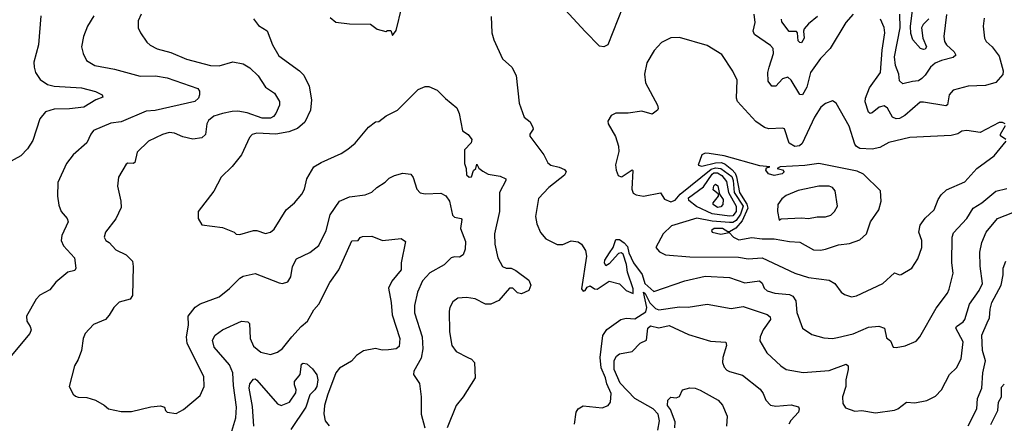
# Model space of a CAD drawing. Extents: x 1246230 to 1426786, y 660032 to 763141.
# Tile 404 of 566: x 1386475 to 1392205, y 696281 to 698632. Entities that reach past the tile are written whole.
import ezdxf

# ---------------------------------------------------------------- set-up
doc = ezdxf.new("R2010")
doc.units = 0

msp = doc.modelspace()

# ---------------------------------------------------------------- linework, layer by layer
at = {"layer": '0CON10XD'}
for points in [[(1388645, 698540), (1388665, 698570), (1388698.8, 698705)], [(1389765, 698564.2), (1389625.3, 698715.3)], [(1389985, 698706.7), (1389897.5, 698485), (1389875, 698474.3), (1389848.8, 698478.8), (1389765, 698564.2)], [(1386597.1, 698655), (1386583.5, 698485), (1386557.8, 698385), (1386558.6, 698355), (1386567.5, 698325), (1386593.6, 698283.6), (1386636.2, 698255), (1386675.4, 698245.4), (1386835, 698235.9), (1386915, 698213.1), (1386953.8, 698195), (1386959.5, 698180.5), (1386918.8, 698165), (1386847.3, 698122.7), (1386765, 698112.8), (1386675, 698110.8), (1386625, 698094.6), (1386591.8, 698055), (1386551.7, 697928.3), (1386520.5, 697879.5), (1386481.1, 697838.9), (1386403, 697797)], [(1386906.9, 698655), (1386868.6, 698595), (1386846.6, 698533.4), (1386834.3, 698475), (1386844, 698435), (1386863.3, 698395), (1386912.5, 698365), (1387026.8, 698343.2), (1387175, 698303.4), (1387265, 698304.6), (1387333.1, 698293.1), (1387510.7, 698230.7), (1387520.7, 698215), (1387521.4, 698195), (1387514.7, 698175), (1387494.8, 698155.2), (1387263.7, 698103.6), (1387211.5, 698098.5), (1387065, 698036.7), (1387005, 698030.3), (1386903.6, 697986.4), (1386888, 697965), (1386866, 697914), (1386785, 697845.7), (1386746.9, 697795), (1386696.1, 697683.9), (1386694.2, 697605), (1386701.7, 697551.7), (1386715.6, 697515.6), (1386751.2, 697475), (1386757.5, 697455), (1386719.2, 697375), (1386715.9, 697345.9), (1386730, 697315), (1386794, 697245), (1386802.2, 697185), (1386795, 697171.9), (1386755, 697161.4), (1386685, 697102.5), (1386651.1, 697058.9), (1386592.4, 697027.6), (1386570, 697005), (1386514.2, 696905), (1386515.8, 696875), (1386535.5, 696845.5), (1386540.6, 696825), (1386533.1, 696805), (1386425, 696673.3)], [(1387182, 698665), (1387164.2, 698625), (1387164, 698585), (1387177.5, 698555), (1387215, 698502), (1387233.7, 698483.7), (1387275, 698463.1), (1387355, 698441.1), (1387445, 698401.5), (1387585, 698364.7), (1387635, 698363.9), (1387715, 698387.5), (1387776, 698376), (1387815, 698351.1), (1387862.5, 698305), (1387905, 698238.8), (1387956.9, 698205), (1387987.1, 698155), (1387987.5, 698135), (1387965.8, 698085), (1387952.4, 698067.6), (1387935, 698059.5), (1387885, 698059.1), (1387799.4, 698089.4), (1387745, 698098.5), (1387712, 698098), (1387655, 698085.7), (1387605, 698070.3), (1387572.7, 698045), (1387563.8, 698025), (1387556.2, 697963.8), (1387535, 697943.3), (1387483.2, 697936.8), (1387425, 697950.6), (1387375, 697970.6), (1387345, 697974.3), (1387305, 697964.3), (1387224.6, 697925.4), (1387159.1, 697860.9), (1387145, 697801.2), (1387135, 697793.8), (1387105, 697795.8), (1387095, 697790.8), (1387049.2, 697715), (1387043, 697663), (1387064.3, 697574.3), (1387065, 697537.5), (1387035, 697471.2), (1386974.2, 697395), (1386966, 697365), (1386975.8, 697345.8), (1386995, 697333.8), (1387035, 697291.2), (1387095, 697262), (1387130.8, 697225), (1387136, 697195), (1387131.2, 697025), (1387116.8, 697003.2), (1387053.8, 696986.2), (1387021.9, 696955), (1386995, 696911.2), (1386974.4, 696885.6), (1386905, 696857.5), (1386855.5, 696804.5), (1386844.2, 696775), (1386834, 696705), (1386815, 696652.5), (1386793.8, 696615), (1386763.3, 696495), (1386785, 696450), (1386799.3, 696439.3), (1386815, 696433.3), (1386865, 696432), (1386915, 696416), (1386967.3, 696387.3), (1386992.5, 696365), (1387065, 696350), (1387125, 696349.5), (1387237.7, 696377.7), (1387293.6, 696383.6), (1387317.5, 696375), (1387322.5, 696355), (1387333.3, 696345), (1387385, 696338.9), (1387428.5, 696361.5), (1387525, 696442.5), (1387548.1, 696495), (1387545.8, 696554.2), (1387450.3, 696745), (1387444.7, 696785.3), (1387457.3, 696852.7), (1387456.2, 696905), (1387495, 696957.1), (1387525, 696976.7), (1387635, 697016.9), (1387695, 697065.6), (1387755, 697126.4), (1387775, 697137.3), (1387845, 697154.3), (1387985, 697099.2), (1388005, 697096), (1388035, 697106), (1388052.9, 697135), (1388062.7, 697195), (1388085, 697238.8), (1388163.2, 697276.8), (1388215, 697316.2), (1388257.9, 697405), (1388282.5, 697495), (1388335, 697575.7), (1388395, 697600.8), (1388485, 697611.9), (1388525, 697628.1), (1388552.9, 697655), (1388601.9, 697685), (1388625, 697709.4), (1388655.6, 697724.4), (1388705, 697738.1), (1388751.7, 697731.7), (1388765, 697713.3), (1388785.3, 697645.3), (1388805, 697623.1), (1388835, 697617.3), (1388925, 697621.8), (1388955, 697605.5), (1388975.4, 697575), (1388994, 697494), (1389005, 697482.5), (1389043.8, 697473.8), (1389047.7, 697467.7), (1389041.1, 697415), (1389069.5, 697339.5), (1389067.7, 697295), (1389055, 697262), (1389035, 697249.2), (1389005, 697250.8), (1388985.5, 697244.5), (1388946, 697205), (1388862.2, 697157.8), (1388819.1, 697110.9), (1388789.6, 697045), (1388772.6, 696967.4), (1388772.3, 696925), (1388817.1, 696785), (1388820.5, 696715), (1388810.4, 696659.6), (1388768.1, 696585), (1388765.8, 696565.8), (1388801.9, 696511.9), (1388810.8, 696435), (1388811.1, 696335), (1388832.1, 696255)], [(1387835, 698637.5), (1387865, 698598.8), (1387915, 698566.7), (1387945.7, 698485), (1387982.5, 698422.5), (1388104, 698335), (1388128.8, 698308.8), (1388159.2, 698245), (1388172.3, 698165), (1388167.7, 698105), (1388134, 698036), (1388092.2, 697997.8), (1388041.7, 697978.3), (1387965, 697965.9), (1387855, 697971.1), (1387827, 697963), (1387812, 697945), (1387766, 697845), (1387712.1, 697777.9), (1387648, 697715), (1387605, 697633.3), (1387512.5, 697515), (1387512.5, 697475), (1387535, 697437.5), (1387655, 697421.2), (1387722.5, 697395), (1387735, 697383.3), (1387755, 697381.4), (1387835, 697404.2), (1387855, 697404), (1387905, 697385.8), (1387935, 697394.2), (1387955, 697411.2), (1388025, 697524), (1388074.3, 697565.7), (1388117.1, 697615), (1388131.4, 697645), (1388145.6, 697705), (1388187.1, 697775), (1388229.4, 697800.6), (1388345, 697852.2), (1388385, 697878.1), (1388426.9, 697913.1), (1388505, 698006.2), (1388545, 698036.7), (1388565, 698040), (1388607.7, 698072.3), (1388674.1, 698105.9), (1388794, 698225), (1388835, 698243.3), (1388855, 698242.5), (1388905, 698222.5), (1388952.3, 698172.3), (1389017.9, 698117.9), (1389032.5, 698085), (1389051.2, 697985), (1389085, 697963.3), (1389106.2, 697935), (1389102.5, 697915), (1389064.3, 697875), (1389064, 697795), (1389074, 697765), (1389075, 697727.5), (1389090, 697715), (1389105, 697717.5), (1389116.4, 697753.6), (1389130, 697765), (1389135, 697790), (1389147.5, 697767.5), (1389170.6, 697750.6), (1389202, 697732), (1389270.2, 697720.2), (1389303.3, 697705), (1389303.8, 697695), (1389266.2, 697625), (1389267.5, 697515), (1389238.8, 697385), (1389239.2, 697325), (1389257.1, 697245), (1389284.1, 697194.1), (1389305, 697185.5), (1389335, 697184.5), (1389361.5, 697171.5), (1389438.6, 697115), (1389450, 697085), (1389437.5, 697055), (1389395, 697035.8), (1389371.3, 697041.3), (1389345, 697068.1), (1389325, 697067.8), (1389262.9, 696997.1), (1389215.8, 696975.8), (1389185.8, 696975.8), (1389125, 697005.7), (1389075, 697014.3), (1389025, 697009.4), (1388995, 696989.2), (1388977.5, 696955), (1388974.2, 696935), (1388975.6, 696814.4), (1388989.2, 696735), (1389015, 696700), (1389083.3, 696665), (1389105, 696654), (1389122, 696635), (1389125.8, 696545), (1389055.4, 696434.6), (1389015, 696384), (1388962, 696255)], [(1388282.5, 698645), (1388315, 698617.5), (1388395, 698608.8), (1388516.4, 698606.4), (1388555, 698577.5), (1388605, 698562.5), (1388615, 698570), (1388635, 698570), (1388645, 698540)], [(1389219.3, 698650.7), (1389222, 698555), (1389234.4, 698514.4), (1389285, 698403.3), (1389338.8, 698355), (1389365, 698307.5), (1389382.5, 698145), (1389410, 698065), (1389446.4, 698036.4), (1389462, 698005), (1389462.5, 697995), (1389442.9, 697965), (1389444.4, 697954.4), (1389525.8, 697845), (1389547.6, 697797.6), (1389565, 697784.4), (1389615, 697773.5), (1389645, 697760), (1389654.3, 697745), (1389645, 697726), (1389554.4, 697655), (1389495, 697590), (1389475.7, 697485), (1389485, 697442.5), (1389505, 697393.3), (1389536.2, 697355), (1389603.2, 697323.2), (1389635, 697323.1), (1389685, 697344.3), (1389725, 697337.5), (1389744.3, 697324.3), (1389767.6, 697287.6), (1389774.4, 697255), (1389744.4, 697065), (1389755, 697050), (1389765.9, 697054.1), (1389777.5, 697075), (1389795, 697082.5), (1389820, 697065), (1389835, 697062.5), (1389905, 697109.2), (1389965, 697093.8), (1390005, 697054.5), (1390045, 697036.2), (1390045, 697063.8), (1390011.5, 697161.5), (1390005.5, 697205.5), (1389986.3, 697266.3), (1389975, 697273.3), (1389960.2, 697269.8), (1389905, 697210), (1389885, 697198.8), (1389878, 697215), (1389879.5, 697230.5), (1389906.7, 697273.3), (1389928, 697305), (1389945, 697351.2), (1389965, 697350.8), (1389991.7, 697331.7), (1390011.4, 697311.4), (1390019.9, 697275), (1390047.6, 697215), (1390096.9, 697146.9), (1390112.4, 697095), (1390165, 697049.5), (1390345, 697110.7), (1390465, 697137.5), (1390605, 697131.3), (1390695, 697100), (1390781.1, 697111.1), (1390795, 697096.9), (1390807.6, 697067.6), (1390825, 697052.5), (1390868.7, 697038.7), (1390955, 697030.6), (1390975, 697021.8), (1390991.1, 696995), (1390997.2, 696927.2), (1391030.8, 696835), (1391085, 696797.5), (1391155, 696779.4), (1391204.3, 696775.7), (1391235, 696780.6), (1391325, 696801.5), (1391415, 696840.4), (1391475, 696847.8), (1391508.6, 696835), (1391519.5, 696779.5), (1391541.8, 696761.8), (1391557.5, 696725), (1391575, 696722.5), (1391628.3, 696731.7), (1391691.3, 696758.7), (1391712.5, 696785), (1391807.8, 696952.2), (1391875, 697040), (1391885, 697063.3), (1391906.9, 697155), (1391899.6, 697215), (1391901.5, 697365), (1391908.7, 697391.3), (1391987.1, 697475), (1392022.9, 697535), (1392074.7, 697565.3), (1392155, 697633.1), (1392219.3, 697649.3)], [(1391325.7, 698665), (1391283.1, 698615), (1391192.2, 698465), (1391135, 698405.5), (1391077, 698325), (1391055, 698238.6), (1391031.2, 698195), (1391015, 698197.1), (1390965, 698280.6), (1390945, 698297.5), (1390915, 698288.5), (1390875, 698245.7), (1390851.2, 698245), (1390831.4, 698275), (1390829.7, 698325), (1390837, 698355), (1390861.1, 698435), (1390860.4, 698465), (1390845, 698482.7), (1390751.1, 698545), (1390743.1, 698565), (1390755.4, 698615.4), (1390748.6, 698665)], [(1391118.3, 698651.7), (1391065, 698607.5), (1391041.1, 698578.9), (1391035.5, 698565), (1391039.6, 698525), (1391025, 698497.5), (1391015, 698498.6), (1391005, 698510), (1391000.8, 698555), (1390995, 698563.8), (1390953.5, 698563.5), (1390910.5, 698620.5), (1390908.2, 698635)], [(1392088.1, 698641.9), (1392081.4, 698595), (1392090, 698525), (1392098.8, 698505), (1392134.6, 698474.6), (1392175, 698419.2), (1392198.9, 698335), (1392196.3, 698313.7), (1392155, 698267.3), (1392095, 698248.9), (1391995, 698245.5), (1391908.3, 698221.7), (1391884.7, 698195.3), (1391875, 698136.7), (1391865, 698130), (1391735, 698152.5), (1391715, 698151.1), (1391625.5, 698074.5), (1391595, 698055.9), (1391575, 698054.7), (1391555, 698063.8), (1391526, 698116), (1391505, 698130.6), (1391476.7, 698123.3), (1391435, 698090), (1391425, 698086), (1391415, 698093.3), (1391395, 698153.3), (1391396.8, 698175), (1391420.6, 698235), (1391484.1, 698325), (1391493.2, 698455), (1391510, 698555), (1391505, 698586.2), (1391484.4, 698635)], [(1391868, 698662), (1391853.8, 698535), (1391856.9, 698505), (1391868.8, 698485), (1391912.5, 698445), (1391923.1, 698425), (1391907.7, 698412.3), (1391839.2, 698395), (1391801.8, 698378.2), (1391776.2, 698355), (1391745, 698308.6), (1391725, 698289.5), (1391705, 698276.9), (1391671.5, 698271.5), (1391615, 698258.6), (1391595, 698276.7), (1391590.7, 698315), (1391571.1, 698365), (1391566, 698415), (1391598.6, 698585), (1391596, 698665)], [(1391765, 698636.4), (1391733.3, 698605), (1391723.8, 698585), (1391731.6, 698525), (1391752, 698475), (1391745, 698461.3), (1391735, 698458.5), (1391717.5, 698465), (1391672.1, 698515), (1391661.7, 698551.7), (1391659.2, 698595), (1391670.3, 698685)], [(1392210, 698025), (1392195, 698033.3), (1392175, 698033.8), (1392065, 697974.3), (1391987.4, 697987.4), (1391957.3, 697982.7), (1391935, 697968.2), (1391895, 697957.5), (1391655, 697945.4), (1391532.9, 697917.1), (1391481.5, 697888.5), (1391435, 697878), (1391365, 697882.7), (1391345, 697892.7), (1391335, 697906.7), (1391302.1, 698012.1), (1391225.7, 698145.7), (1391205, 698160), (1391165, 698144), (1391137.6, 698122.4), (1391100, 698065), (1391028.8, 697911.2), (1391013.3, 697896.7), (1390985, 697893.8), (1390953.8, 697913.8), (1390925, 697995.8), (1390915, 698000.8), (1390835, 697996.9), (1390808.8, 698005), (1390759.2, 698039.2), (1390651.9, 698155), (1390646.5, 698175), (1390649.4, 698279.4), (1390625, 698333.3), (1390560.2, 698430.2), (1390475, 698482.2), (1390315, 698529.4), (1390265, 698527.1), (1390210.3, 698499.7), (1390166.4, 698453.6), (1390125, 698380), (1390110.6, 698315), (1390117.5, 698265), (1390187.5, 698135), (1390191.2, 698115), (1390186.2, 698105), (1390155, 698082.5), (1390095, 698099.2), (1390015, 698088.6), (1389945, 698088), (1389917.5, 698075), (1389898.3, 698041.7), (1389900, 698025), (1389941.7, 697951.7), (1389960, 697895), (1389962.5, 697865), (1389942.7, 697787.3), (1389945.9, 697755.9), (1389957.5, 697725), (1389975, 697716.7), (1389980.5, 697719.5), (1390038.3, 697758.3), (1390043, 697753), (1390036.5, 697645), (1390045, 697622.5), (1390062.7, 697612.7), (1390104.8, 697604.8), (1390203.3, 697623.3), (1390226.9, 697586.9), (1390265, 697570.3), (1390289.7, 697580.3), (1390317.7, 697615), (1390498.5, 697761.5), (1390525, 697768.9), (1390555, 697766.1), (1390619.3, 697719.3), (1390627.3, 697695), (1390632.5, 697625), (1390685.1, 697545), (1390670.4, 697499.6), (1390645, 697463.1), (1390625, 697451.6), (1390605, 697450.9), (1390505, 697459.2), (1390415, 697476.8), (1390268.7, 697431.3), (1390220, 697385), (1390176.5, 697305), (1390198.9, 697278.9), (1390232.6, 697262.6), (1390375, 697250.7), (1390658.8, 697248.8), (1390715, 697239.5), (1390795, 697245.3), (1390985, 697156.5), (1391065, 697130.9), (1391185, 697114.4), (1391218, 697095), (1391256, 697045), (1391275, 697030.8), (1391315, 697017.1)], [(1392213.3, 697935), (1392183.3, 697955), (1392183.3, 697965), (1392212.5, 698015)], [(1391315, 697017.1), (1391345, 697024.4), (1391498.8, 697095), (1391565, 697157.5), (1391595, 697145.8), (1391605, 697147.5), (1391666, 697185), (1391701.7, 697238.3), (1391725.4, 697304.6), (1391725.5, 697345), (1391708.2, 697395), (1391714.5, 697435), (1391744.2, 697475.8), (1391796.7, 697525), (1391820.6, 697585), (1391838.2, 697611.8), (1391868.2, 697641.8), (1391975, 697688.6), (1392044.7, 697765.3), (1392145, 697840), (1392216, 697925)], [(1391135, 697288.9), (1391165, 697294.6), (1391240.2, 697319.8), (1391305, 697328.1), (1391365, 697350), (1391402, 697385), (1391425.8, 697455), (1391474.2, 697525), (1391488.6, 697575), (1391484, 697635), (1391385, 697731.5), (1391349.2, 697749.2), (1391125, 697794.2), (1391045, 697782.3), (1390900, 697775), (1390882.5, 697765), (1390915, 697756.7), (1390923.3, 697745), (1390912.5, 697735), (1390864.7, 697724.7), (1390832.5, 697735), (1390816.7, 697755), (1390821.7, 697768.3), (1390840, 697775), (1390781.7, 697781.7), (1390575, 697838.9), (1390487.8, 697852.2), (1390465, 697854.2), (1390444.3, 697845.7), (1390422.9, 697785), (1390445, 697779.6), (1390525, 697799), (1390559.9, 697799.9), (1390581, 697791), (1390618.8, 697758.8), (1390638.3, 697738.3), (1390647.2, 697717.2), (1390662.9, 697625), (1390707.5, 697557.5), (1390712.5, 697535), (1390678.7, 697461.3), (1390642.9, 697417.1), (1390605, 697395.6), (1390595, 697395.7), (1390565, 697416), (1390516.7, 697415), (1390500.8, 697405), (1390504, 697395), (1390555, 697382.9), (1390603, 697393), (1390628.1, 697365), (1390659.1, 697349.1), (1390735, 697364.3), (1390795, 697356), (1390865, 697356.5), (1390955, 697340.8), (1391015, 697337.1), (1391095, 697292), (1391135, 697288.9)], [(1390605, 697487.4), (1390505, 697501.9), (1390413.2, 697543.2), (1390369.6, 697579.6), (1390366.9, 697595), (1390455, 697658.4), (1390505, 697733), (1390515, 697739.9), (1390535, 697740.5), (1390560.7, 697725), (1390588.7, 697688.7), (1390600.6, 697625), (1390645.2, 697545), (1390645.4, 697515), (1390625, 697489.5), (1390605, 697487.4)], [(1390535, 697538.3), (1390510, 697555), (1390510.5, 697565), (1390542.5, 697605), (1390542, 697615), (1390511.4, 697641.4), (1390513.8, 697665), (1390525, 697674.1), (1390537.1, 697665), (1390548, 697615), (1390568.6, 697585), (1390567.1, 697555), (1390555, 697541.6), (1390535, 697538.3)], [(1390895, 697463.8), (1390907.3, 697472.7), (1391025, 697478.5), (1391065.4, 697474.6), (1391115, 697483.8), (1391165, 697483.5), (1391195, 697494.4), (1391217.1, 697515), (1391234.2, 697545), (1391221.4, 697635), (1391205.8, 697655), (1391185, 697662.5), (1391125, 697661.8), (1391005, 697637.5), (1390935, 697608.8), (1390910.8, 697589.2), (1390887.5, 697555), (1390885.7, 697515), (1390895, 697463.8)], [(1389704.1, 696275.9), (1389713.8, 696345), (1389724.7, 696365.3), (1389755, 696382.5), (1389865, 696370.6), (1389900, 696385), (1389913.8, 696405), (1389917.8, 696455), (1389891.2, 696511.2), (1389884.6, 696545), (1389858.5, 696605), (1389853.2, 696665), (1389858, 696712), (1389868.2, 696791.8), (1389891.9, 696828.1), (1389973.7, 696886.3), (1390005, 696893.8), (1390055, 696889.8), (1390119.4, 696930.6), (1390124.2, 696955), (1390105, 697045.8), (1390115, 697037.9), (1390142.5, 696982.5), (1390175, 696950.4), (1390195, 696941.9), (1390315, 696959.1), (1390365, 696958.2), (1390475, 696975.5), (1390615, 696949.5), (1390685, 696961.5), (1390824.7, 696914.7), (1390841.7, 696901.7), (1390844.4, 696885), (1390802, 696825), (1390783.5, 696785), (1390781.5, 696761.5), (1390822.2, 696692.2), (1390905, 696615.8), (1390935, 696594.4), (1391035, 696576.7), (1391185, 696588.3), (1391285.5, 696625.5), (1391295.5, 696615.5), (1391295.5, 696595), (1391283.3, 696535), (1391282.2, 696495), (1391262.9, 696435), (1391265.8, 696395.8), (1391280.5, 696370.5), (1391335, 696352), (1391375, 696355.8), (1391455, 696341.4), (1391565, 696358.1), (1391585, 696365.8), (1391635, 696403.8), (1391685, 696400.8), (1391755, 696414), (1391805, 696440), (1391839.2, 696475), (1391885.4, 696564.6), (1391927.5, 696605), (1391953.4, 696656.6), (1391965.4, 696755), (1391922.7, 696835), (1391926.4, 696845), (1391965, 696871.2), (1391975, 696886.2), (1392002.7, 696975), (1392059.2, 697055), (1392077.9, 697095), (1392064.6, 697195.4), (1392062.2, 697277.8), (1392073.8, 697335), (1392099.1, 697395), (1392165, 697473.1), (1392309.2, 697530.8)], [(1387709.5, 696235), (1387733, 696313), (1387735.7, 696374.3), (1387718.2, 696501.8), (1387715.7, 696575), (1387695, 696622.5), (1387607.5, 696725), (1387596.2, 696765), (1387611.9, 696795), (1387654.2, 696825), (1387765.7, 696875.7), (1387802.5, 696872.5), (1387811.9, 696861.9), (1387815.4, 696775.4), (1387835, 696730), (1387877.5, 696695), (1387935, 696682.5), (1387975, 696695.8), (1388005, 696715.8), (1388057.8, 696785), (1388113.1, 696845), (1388149.4, 696875), (1388187.2, 696942.7), (1388216.1, 696975), (1388278.9, 697101.1), (1388331.4, 697175), (1388407, 697343), (1388445, 697346.7), (1388457, 697363), (1388470.7, 697369.3), (1388525, 697370.8), (1388585.5, 697345.5), (1388695, 697357.1), (1388719.4, 697339.4), (1388695.8, 697215), (1388695.6, 697175), (1388640.3, 697109.7), (1388621.8, 697068.2), (1388637.2, 696985), (1388643.3, 696913.3), (1388687.1, 696775), (1388682.3, 696727.7), (1388665.3, 696714.7), (1388621.4, 696708.6), (1388585, 696707), (1388545, 696716), (1388476.5, 696703.5), (1388435.6, 696675), (1388405, 696643.8), (1388335, 696601.8), (1388314.7, 696575), (1388266, 696445), (1388248.5, 696385), (1388245.5, 696335.5), (1388253.1, 696295), (1388275.5, 696265.5)], [(1392105.9, 696865.9), (1392119.6, 696895), (1392122, 696945), (1392132.5, 696985), (1392186, 697085), (1392199, 697145), (1392198.8, 697185), (1392213.5, 697225)], [(1391995, 696266.9), (1392045.7, 696364.3), (1392048, 696425), (1392074.2, 696485.8), (1392080, 696575), (1392094.8, 696645), (1392077.3, 696705), (1392074.7, 696795), (1392105.9, 696865.9)], [(1390189.1, 696240.9), (1390198, 696295), (1390190.3, 696335), (1390161.8, 696365), (1390055.1, 696425.1), (1389968.5, 696515), (1389934.8, 696595), (1389935, 696647.5), (1389948.4, 696671.6), (1389964.7, 696685.3), (1390039.9, 696700.1), (1390085, 696748.1), (1390123.3, 696765), (1390130.9, 696835), (1390145, 696848.8), (1390195, 696837.1), (1390255, 696851.2), (1390367.6, 696797.6), (1390495, 696758.6), (1390583.8, 696753.8), (1390588.6, 696735), (1390567.1, 696665), (1390565.5, 696635), (1390575, 696608), (1390591.1, 696591.1), (1390605, 696582.1), (1390681, 696561), (1390785, 696478.9), (1390801.9, 696455), (1390817.5, 696415), (1390845, 696386), (1390875, 696380), (1390965, 696388.2), (1391006.7, 696376.7), (1391011.4, 696365), (1391006.4, 696345), (1390963, 696297), (1390951.8, 696275)], [(1387837.8, 696265), (1387829, 696379), (1387810.4, 696485), (1387815, 696511.2), (1387835, 696537.5), (1387845, 696539.2), (1387855, 696532), (1387975.3, 696395.3), (1387995.5, 696385.5), (1388045, 696404.7), (1388081.3, 696458.7), (1388084.2, 696475), (1388074.3, 696504.3), (1388075, 696524), (1388106.9, 696565), (1388115, 696625.7), (1388125, 696631.4), (1388146.6, 696626.6), (1388178.1, 696598.1), (1388203.8, 696563.8), (1388209.2, 696535), (1388204.3, 696495), (1388192.5, 696475), (1388162.5, 696447.5), (1388139.7, 696375), (1388052.3, 696245)], [(1390287, 696255), (1390290.4, 696290.4), (1390261.6, 696361.6), (1390245.8, 696385), (1390247.5, 696415), (1390265, 696432.5), (1390295, 696430), (1390315, 696437.5), (1390332.5, 696475), (1390375, 696486.7), (1390405, 696486), (1390435, 696474.2), (1390540, 696415), (1390565, 696387.5), (1390592.9, 696322.9), (1390589.1, 696265)], [(1392126.8, 696273.2), (1392167.3, 696355), (1392172, 696405), (1392189.1, 696435), (1392189.2, 696490.8), (1392205, 696508.6)]]:
    msp.add_lwpolyline(points, dxfattribs=at)

doc.saveas('drawing.dxf')
